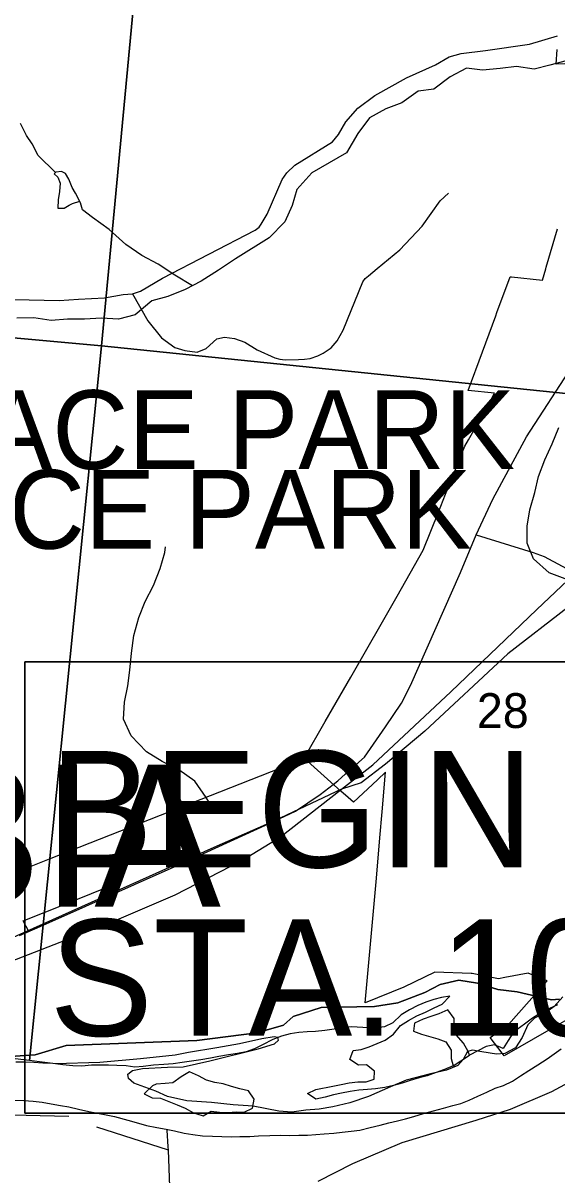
# Model space of a CAD drawing. Extents: x 44.2 to 78.2, y 4.5 to 26.5.
# Drawn here: x 47.352 to 47.993, y 19.924 to 21.309 of the extents above; entities that cross this region are included whole.
import ezdxf

# ---------------------------------------------------------------- set-up
doc = ezdxf.new("R2010")
doc.units = 0
for name, color, linetype in [('GM_X_City_Street', 7, 'Continuous'), ('GM_X_Corporation', 7, 'Continuous'), ('GM_X_Corporation_Text', 7, 'Continuous'), ('GM_X_County_Road', 7, 'Continuous'), ('GM_X_Interstate_Route', 7, 'Continuous'), ('GM_X_Major_River', 7, 'Continuous'), ('GM_X_Minor_Lake', 7, 'Continuous'), ('GM_X_Minor_River', 7, 'Continuous'), ('GM_X_Rail_Line', 7, 'Continuous'), ('GM_X_Section', 7, 'Continuous'), ('GM_X_Section_Text', 7, 'Continuous'), ('GM_X_Township_Road', 7, 'Continuous'), ('GM_X_Township_Text', 7, 'Continuous'), ('GM_X_US_Route', 7, 'Continuous'), ('SH_Data', 7, 'Continuous')]:
    doc.layers.add(name, color=color, linetype=linetype)

msp = doc.modelspace()

# ---------------------------------------------------------------- linework, layer by layer
at = {"layer": 'GM_X_City_Street'}
for points in [[(47.3415, 20.9767), (47.3954, 20.9755), (47.4185, 20.9773), (47.45, 20.9789), (47.4721, 20.9829), (47.4835, 20.9838), (47.4931, 20.9867), (47.5196, 21.0024), (47.6309, 21.06), (47.6356, 21.0639), (47.6381, 21.0673), (47.6453, 21.0795), (47.6633, 21.1209), (47.6688, 21.1291), (47.6785, 21.1384), (47.7239, 21.1663), (47.7309, 21.1753), (47.7399, 21.1903), (47.7543, 21.2067), (47.7748, 21.2222), (47.8128, 21.2434), (47.8473, 21.2589), (47.8638, 21.2685), (47.8783, 21.2727), (47.9076, 21.2762), (47.9605, 21.2838), (47.9941, 21.2937)], [(47.4835, 20.9838), (47.5018, 20.9511), (47.5184, 20.9306), (47.5345, 20.9192), (47.5465, 20.9155), (47.5613, 20.9137), (47.572, 20.918), (47.5848, 20.9295), (47.5939, 20.9316), (47.606, 20.9298), (47.6184, 20.9254), (47.6334, 20.9163), (47.6544, 20.9067), (47.6604, 20.9053), (47.6669, 20.9045), (47.6828, 20.9047), (47.6901, 20.905), (47.6969, 20.9061), (47.7061, 20.9092), (47.7126, 20.9123), (47.7222, 20.9189), (47.7292, 20.9271), (47.7367, 20.9398), (47.7604, 20.9982), (47.7632, 21.002), (47.767, 21.0053), (47.7774, 21.0142), (47.8045, 21.0364), (47.8316, 21.0651), (47.8532, 21.0954), (47.8632, 21.1047)], [(47.8962, 20.694), (47.965, 20.6725), (47.9781, 20.6677), (48.0543, 20.6269)]]:
    msp.add_lwpolyline(points, dxfattribs=at)
at = {"layer": 'GM_X_Corporation'}
for points in [[(48.0237, 21.2611), (47.9926, 21.2598), (47.9936, 21.2774)], [(48.072, 20.1494), (47.9301, 20.0676), (47.9276, 20.0709), (47.913, 20.0895), (47.935, 20.1054), (47.9817, 20.1577), (47.9588, 20.167), (47.9309, 20.1617), (47.9231, 20.1602), (47.9077, 20.1634), (47.8915, 20.1666), (47.8904, 20.1667), (47.8465, 20.1682), (47.8093, 20.1501), (47.7632, 20.1314), (47.7765, 20.2812), (47.7806, 20.3297), (47.7834, 20.3611), (47.7876, 20.4087), (47.778, 20.3996), (47.7491, 20.3727), (47.7425, 20.3783), (47.7339, 20.3857), (47.7297, 20.3893), (47.7256, 20.393), (47.6898, 20.4255), (47.7151, 20.4696), (47.7456, 20.523), (47.8013, 20.6202), (47.8328, 20.6753), (47.851, 20.7211), (47.8596, 20.7427), (47.8634, 20.7523), (47.8791, 20.7916), (47.8827, 20.8007), (47.887, 20.8082), (47.8986, 20.8285), (47.9118, 20.8517), (47.9182, 20.8642), (47.8869, 20.8676), (47.904, 20.914), (47.9199, 20.9573), (47.9213, 20.9612), (47.9371, 21.0042), (47.9389, 21.0039), (47.9759, 21.0001), (47.98, 21.0137), (47.9806, 21.0156), (47.9942, 21.0618)]]:
    msp.add_lwpolyline(points, dxfattribs=at)
at = {"layer": 'GM_X_County_Road'}
msp.add_lwpolyline([(47.7067, 19.9171), (47.7482, 19.9382), (47.8073, 19.9633), (47.8964, 19.9904), (47.9374, 20.0034), (47.9873, 20.0246), (48.0339, 20.05), (48.079, 20.079), (48.1363, 20.1209), (48.1498, 20.1323), (48.1747, 20.1557), (48.191, 20.1678), (48.2113, 20.1772), (48.2688, 20.1978), (48.3326, 20.2297), (48.363, 20.2434), (48.4298, 20.2581), (48.4711, 20.27), (48.497, 20.2765), (48.5938, 20.2916), (48.6511, 20.3043), (48.6973, 20.3153), (48.7769, 20.338), (48.863, 20.3529)], dxfattribs=at)
at = {"layer": 'GM_X_Interstate_Route'}
for points in [[(48.0237, 21.2611), (47.9926, 21.2598), (47.9936, 21.2774)], [(47.3499, 20.2907), (47.3837, 20.3044), (47.6616, 20.4139), (47.6898, 20.4255), (47.7151, 20.4696), (47.7456, 20.523), (47.8013, 20.6202), (47.8328, 20.6753), (47.851, 20.7211), (47.8596, 20.7427), (47.8634, 20.7523), (47.8791, 20.7916), (47.8827, 20.8007), (47.887, 20.8082), (47.8986, 20.8285), (47.9118, 20.8517), (47.9182, 20.8642), (47.8869, 20.8676), (47.904, 20.914), (47.9199, 20.9573), (47.9213, 20.9612), (47.9371, 21.0042), (47.9389, 21.0039), (47.9759, 21.0001), (47.98, 21.0137), (47.9806, 21.0156), (47.9942, 21.0618)]]:
    msp.add_lwpolyline(points, dxfattribs=at)
at = {"layer": 'GM_X_Major_River'}
msp.add_line((47.8688, 20.0554), (47.8885, 20.0686), dxfattribs=at)
for points in [[(47.8688, 20.0554), (47.8584, 20.0512), (47.8481, 20.0476), (47.8374, 20.0437), (47.8278, 20.041), (47.8171, 20.0378), (47.8075, 20.0347), (47.7972, 20.0319), (47.7865, 20.0295), (47.7755, 20.0279), (47.766, 20.027), (47.7553, 20.0262), (47.745, 20.0249), (47.7347, 20.0229), (47.7248, 20.0209), (47.7149, 20.0178), (47.7038, 20.0154), (47.6937, 20.0225), (47.7037, 20.0272), (47.7243, 20.0312), (47.7343, 20.0332), (47.7438, 20.0352), (47.7541, 20.0365), (47.7643, 20.0362), (47.7739, 20.0397), (47.7742, 20.0492), (47.7645, 20.0567), (47.755, 20.0562), (47.7446, 20.0634), (47.7487, 20.0739), (47.7582, 20.0752), (47.7678, 20.0783), (47.7774, 20.0826), (47.787, 20.0865), (47.7971, 20.0935), (47.8053, 20.1039), (47.815, 20.1101), (47.825, 20.1156), (47.8354, 20.1202), (47.8458, 20.1253), (47.8554, 20.1296), (47.8647, 20.1392), (47.8548, 20.1376), (47.8453, 20.1355), (47.8357, 20.132), (47.8261, 20.1281), (47.8161, 20.123), (47.8064, 20.1168), (47.7963, 20.1072), (47.7863, 20.1025), (47.7764, 20.1013), (47.7665, 20.1012), (47.7469, 20.1025), (47.7366, 20.1012), (47.7259, 20.0996), (47.7145, 20.098), (47.7034, 20.0968), (47.6932, 20.0963), (47.6833, 20.0958), (47.673, 20.0942), (47.6623, 20.0914), (47.652, 20.0872), (47.6396, 20.081)], [(47.8885, 20.0686), (47.8868, 20.0728), (47.881, 20.0829), (47.8725, 20.093), (47.8701, 20.1026), (47.87, 20.1124), (47.8624, 20.1229), (47.8516, 20.1183), (47.842, 20.1147), (47.8325, 20.1116), (47.8221, 20.1069), (47.8211, 20.0974), (47.8308, 20.0937), (47.8504, 20.0879), (47.8601, 20.0846), (47.8663, 20.0745), (47.8664, 20.0646), (47.8688, 20.0554)], [(47.9942, 20.1289), (47.9846, 20.1246), (47.9738, 20.1191), (47.9641, 20.1129), (47.9544, 20.1056), (47.9413, 20.0961), (47.9349, 20.086), (47.9286, 20.0763), (47.9185, 20.0807), (47.9082, 20.0787), (47.8982, 20.0737), (47.8885, 20.0686)], [(47.6396, 20.081), (47.63, 20.076), (47.6201, 20.0724), (47.6098, 20.0704), (47.5987, 20.0688), (47.5873, 20.0669), (47.577, 20.0648), (47.5655, 20.0629), (47.5545, 20.0613), (47.5431, 20.0597), (47.5324, 20.0581), (47.521, 20.0572), (47.5088, 20.0564), (47.4963, 20.0549), (47.4864, 20.054), (47.4758, 20.0554), (47.4648, 20.0561), (47.4546, 20.0564), (47.4341, 20.0562), (47.4227, 20.0553), (47.4117, 20.0556), (47.4, 20.0567), (47.3879, 20.0582), (47.3757, 20.0589), (47.3648, 20.0596), (47.3549, 20.0602), (47.3435, 20.0601)], [(47.9093, 20.0239), (47.9193, 20.0286), (47.9292, 20.0321), (47.94, 20.0372), (47.9496, 20.0434), (47.9597, 20.0499), (47.9705, 20.0569), (47.9817, 20.0642), (47.9984, 20.0759)], [(47.567, 19.9959), (47.5685, 19.9955), (47.5782, 20.0009), (47.588, 19.9999), (47.5979, 19.9993), (47.6081, 20.0001), (47.6176, 19.9999), (47.6276, 20.0049), (47.6298, 20.0155), (47.6229, 20.0256), (47.6123, 20.0278), (47.6026, 20.0307), (47.5924, 20.034), (47.5826, 20.0354), (47.5724, 20.0384), (47.5627, 20.0436), (47.5518, 20.0484), (47.5418, 20.0422), (47.5321, 20.0353), (47.5226, 20.0344), (47.512, 20.0335)], [(47.3377, 20.0143), (47.3528, 20.0139), (47.3642, 20.0132), (47.3748, 20.0118), (47.3857, 20.0099), (47.3971, 20.0081), (47.4072, 20.0063), (47.4186, 20.0037), (47.431, 20.0007), (47.4415, 19.9985), (47.4517, 19.9967), (47.4619, 19.9946), (47.4777, 19.9903), (47.4879, 19.9874), (47.5003, 19.984), (47.5128, 19.9814), (47.5241, 19.9796), (47.5339, 19.9774), (47.5456, 19.9748), (47.5561, 19.973), (47.5675, 19.9716), (47.5796, 19.9709), (47.602, 19.9702), (47.6126, 19.9707), (47.6244, 19.9708), (47.635, 19.9713), (47.6483, 19.9717), (47.6612, 19.9721), (47.6726, 19.9718), (47.6832, 19.9722), (47.6938, 19.9723), (47.7037, 19.9732), (47.7136, 19.9737), (47.7254, 19.9745), (47.7353, 19.9758), (47.7463, 19.977), (47.7566, 19.9782), (47.7692, 19.9813), (47.7811, 19.9844), (47.7914, 19.9872), (47.8017, 19.9896), (47.8116, 19.992), (47.8216, 19.9947), (47.833, 19.9982), (47.8449, 20.0013), (47.8571, 20.0048), (47.8682, 20.0079), (47.8781, 20.0103), (47.8881, 20.0142), (47.8985, 20.0193), (47.9093, 20.0239)], [(47.512, 20.0335), (47.5074, 20.0317), (47.4976, 20.0221), (47.5073, 20.0173), (47.5172, 20.0167), (47.5273, 20.0126), (47.5371, 20.0089), (47.5468, 20.0048), (47.5569, 19.9992), (47.567, 19.9959)]]:
    msp.add_lwpolyline(points, dxfattribs=at)
at = {"layer": 'GM_X_Minor_Lake'}
for points in [[(47.4236, 21.0847), (47.421, 21.0931), (47.4152, 21.1046), (47.4111, 21.1115), (47.4071, 21.1215), (47.4031, 21.1284), (47.3982, 21.1308), (47.3914, 21.1298), (47.3894, 21.1279), (47.3939, 21.124), (47.3968, 21.1167), (47.3958, 21.1065), (47.3941, 21.0967), (47.3939, 21.0868), (47.4015, 21.0866), (47.4076, 21.0903), (47.4115, 21.0921)], [(47.4115, 21.0921), (47.4201, 21.0949)]]:
    msp.add_lwpolyline(points, dxfattribs=at)
at = {"layer": 'GM_X_Minor_River'}
for points in [[(48.0044, 21.2637), (47.985, 21.2584), (47.966, 21.2539), (47.945, 21.2569), (47.9252, 21.2546), (47.9038, 21.2527), (47.8848, 21.255), (47.8653, 21.2447), (47.8455, 21.2295), (47.8265, 21.2272), (47.807, 21.2131), (47.788, 21.2059), (47.7682, 21.1953), (47.7541, 21.1762), (47.7407, 21.153), (47.7198, 21.1412), (47.6988, 21.1291), (47.6809, 21.1089), (47.6755, 21.0899), (47.6664, 21.0701), (47.6477, 21.0511), (47.6073, 21.0259), (47.5867, 21.0122), (47.5658, 20.9989), (47.5467, 20.9887), (47.5258, 20.9803), (47.5067, 20.9753), (47.4869, 20.9582), (47.4667, 20.9533), (47.4461, 20.9544), (47.4259, 20.9533), (47.4053, 20.9533), (47.3859, 20.9517), (47.3649, 20.9548), (47.3447, 20.9544)], [(47.391, 21.1294), (47.3701, 21.15), (47.3628, 21.1638), (47.3562, 21.1738), (47.3489, 21.1884)], [(47.5555, 20.9934), (47.5342, 21.0062), (47.5143, 21.0195), (47.4949, 21.0297), (47.4755, 21.0431), (47.4553, 21.0609), (47.4354, 21.0754), (47.4236, 21.0847)], [(48.0033, 20.6409), (47.9842, 20.6481), (47.9652, 20.6649), (47.9576, 20.6839), (47.9576, 20.7044), (47.961, 20.7238), (47.9667, 20.7448), (47.9713, 20.7642), (47.9789, 20.784), (47.9877, 20.8034), (47.9957, 20.8228)], [(47.5837, 20.3593), (47.5719, 20.3783), (47.5585, 20.3977), (47.5391, 20.4114), (47.5193, 20.4213), (47.5002, 20.4331), (47.4819, 20.4525), (47.4728, 20.4723), (47.4739, 20.4929), (47.4777, 20.5123), (47.4804, 20.5313), (47.4823, 20.5518), (47.485, 20.5731), (47.4911, 20.5945), (47.4987, 20.6139), (47.5086, 20.6329), (47.5166, 20.6534), (47.5223, 20.6728), (47.5231, 20.6797)]]:
    msp.add_lwpolyline(points, dxfattribs=at)
at = {"layer": 'GM_X_Rail_Line'}
for points in [[(48.921, 21.4912), (48.8937, 21.4718), (48.8262, 21.4068), (48.5085, 21.0987), (48.4767, 21.0501), (48.435, 20.6205), (48.4251, 20.6), (48.4085, 20.5927), (48.3659, 20.5713), (48.3107, 20.5323), (48.2854, 20.5214), (48.2509, 20.5274), (48.148, 20.594), (48.052, 20.6243), (48.0069, 20.6071), (47.9343, 20.5508), (47.8347, 20.4578), (47.7876, 20.4184), (47.758, 20.3956), (47.7346, 20.388)], [(47.7346, 20.388), (47.7721, 20.4173), (47.8661, 20.505), (47.9693, 20.6043), (48.0878, 20.7165), (48.2425, 20.8674), (48.6253, 21.2298), (48.8508, 21.4438), (48.8861, 21.4769)], [(46.3359, 19.3805), (46.3568, 19.3788), (46.419, 19.3787), (46.4785, 19.3873), (46.5255, 19.408), (46.5884, 19.4423), (46.6721, 19.5029), (46.7232, 19.5499), (46.8082, 19.6509), (46.8945, 19.7688), (46.963, 19.8504), (47.0092, 19.9238), (47.0354, 19.9715), (47.0632, 20.0175), (47.1027, 20.0588), (47.1461, 20.0932), (47.2154, 20.1327), (47.284, 20.1605), (47.4563, 20.2277), (47.5349, 20.2612), (47.6148, 20.3025), (47.6612, 20.3309), (47.7346, 20.388)], [(47.7346, 20.388), (47.6541, 20.3502), (47.5813, 20.3179), (47.2745, 20.1805), (47.2067, 20.1517), (47.1389, 20.111), (47.0792, 20.063), (47.029, 20.0084), (47.0219, 19.9787), (47.0127, 19.9537), (46.9715, 19.8885), (46.9338, 19.8379), (46.8928, 19.7862), (46.8574, 19.7657), (46.8274, 19.7297), (46.7408, 19.6293), (46.6642, 19.5529), (46.5778, 19.4766), (46.4914, 19.422), (46.4387, 19.4034), (46.3898, 19.3982), (46.3438, 19.4014), (46.3359, 19.4031)], [(47.9965, 20.1357), (47.987, 20.1349), (47.9455, 20.1445), (47.9224, 20.1475), (47.898, 20.1548), (47.8757, 20.1585), (47.8532, 20.1535), (47.8346, 20.1438), (47.8023, 20.1312), (47.7741, 20.1268), (47.7103, 20.1257), (47.6765, 20.115), (47.6648, 20.1044), (47.633, 20.0951), (47.5609, 20.086), (47.4039, 20.0799), (47.3664, 20.0689), (47.3249, 20.0661)], [(47.3249, 20.0661), (47.3664, 20.0689), (47.4039, 20.0799), (47.5609, 20.086), (47.633, 20.0951), (47.6648, 20.1044), (47.6765, 20.115), (47.7103, 20.1257), (47.7741, 20.1268), (47.8023, 20.1312), (47.8346, 20.1438), (47.8532, 20.1535), (47.8757, 20.1585), (47.898, 20.1548), (47.9224, 20.1475), (47.9455, 20.1445), (47.987, 20.1349), (47.9965, 20.1357)]]:
    msp.add_lwpolyline(points, dxfattribs=at)
at = {"layer": 'GM_X_Section'}
for points in [[(47.5395, 21.914), (47.4461, 20.9212), (46.4385, 21.0127), (46.5345, 22.0186)], [(48.5512, 21.8058), (48.4564, 20.8172), (47.4461, 20.9212), (47.5395, 21.914)], [(46.4385, 21.0127), (47.4461, 20.9212), (47.3599, 20.0621), (47.3425, 20.064), (47.3285, 20.0657), (47.3062, 20.0685), (47.2862, 20.0708), (47.2559, 20.071), (47.2097, 20.0734), (47.1748, 20.0696), (47.1615, 20.0668), (47.1424, 20.0593), (47.1229, 20.0509), (47.1056, 20.0377), (47.0933, 20.0288), (47.06, 19.9939), (47.0548, 19.9792), (47.0372, 19.9496), (47.0356, 19.9459), (46.3384, 20.0072)]]:
    msp.add_lwpolyline(points, close=True, dxfattribs=at)
msp.add_lwpolyline([(48.0003, 20.1386), (47.9899, 20.1271), (47.9795, 20.1193), (47.9665, 20.1128), (47.9584, 20.105), (47.9516, 20.0896), (47.9434, 20.0773), (47.9308, 20.0703), (47.9206, 20.0698), (47.9032, 20.0724), (47.8919, 20.0745), (47.8858, 20.0727), (47.8807, 20.0634), (47.8745, 20.0559), (47.8607, 20.0505), (47.8413, 20.046), (47.8124, 20.0382), (47.7933, 20.0303), (47.7669, 20.0187), (47.7444, 20.0112), (47.7242, 20.0063), (47.7079, 20.0036), (47.6916, 20.0024), (47.6749, 19.9997), (47.6594, 20.0012), (47.6284, 20.0071), (47.6046, 20.0087), (47.5785, 20.0115), (47.5486, 20.0136), (47.5256, 20.0186), (47.5114, 20.0253), (47.4851, 20.0346), (47.4787, 20.0404), (47.4777, 20.0457), (47.4835, 20.0501), (47.4956, 20.0525), (47.5256, 20.0538), (47.5445, 20.0542), (47.5765, 20.0615), (47.6344, 20.0759), (47.6542, 20.0819), (47.6588, 20.0864), (47.6581, 20.0898), (47.6536, 20.0903), (47.6388, 20.0879), (47.6121, 20.082), (47.5848, 20.0773), (47.5509, 20.0715), (47.5346, 20.0684), (47.4932, 20.064), (47.4443, 20.0596), (47.3908, 20.0581), (47.3716, 20.0603), (47.3599, 20.0621), (47.4461, 20.9212), (48.4564, 20.8172)], dxfattribs=at)
at = {"layer": 'GM_X_Township_Road'}
for p, q in [((47.3588, 20.2171), (47.3522, 20.2301)), ((47.2764, 19.9982), (47.4072, 19.9949)), ((47.5267, 19.9543), (47.4408, 19.9818)), ((47.5265, 19.9583), (47.5251, 19.9782))]:
    msp.add_line(p, q, dxfattribs=at)
for points in [[(47.3518, 20.2299), (47.3522, 20.2301), (47.3773, 20.2401), (47.3986, 20.2482), (47.4532, 20.2702)], [(47.5299, 19.8669), (47.5267, 19.9543), (47.5265, 19.9583)]]:
    msp.add_lwpolyline(points, dxfattribs=at)
at = {"layer": 'GM_X_US_Route'}
msp.add_line((47.7461, 20.4123), (47.7476, 20.4136), dxfattribs=at)
for points in [[(47.7476, 20.4136), (47.7483, 20.4143), (47.7621, 20.4268), (47.7875, 20.4632), (47.8067, 20.4916), (47.8176, 20.5128), (47.8774, 20.6485), (47.8962, 20.694), (47.9164, 20.7369), (47.9567, 20.8118), (48.0123, 20.8975), (48.0245, 20.9123), (48.0699, 20.9675), (48.1514, 21.0391), (48.232, 21.1027)], [(47.7246, 20.3939), (47.73, 20.3983), (47.7395, 20.4065), (47.7461, 20.4123)], [(47.3477, 20.2122), (47.3724, 20.2232), (47.5408, 20.298), (47.6476, 20.3469), (47.6793, 20.3617), (47.7091, 20.3816), (47.7246, 20.3939)]]:
    msp.add_lwpolyline(points, dxfattribs=at)
at = {"layer": 'SH_Data'}
msp.add_line((47.3542, 19.9988), (49.0046, 19.9988), dxfattribs=at)
msp.add_lwpolyline([(49.0046, 19.9988), (49.0046, 20.5412), (47.3542, 20.5412), (47.3542, 19.9988)], dxfattribs=at)
msp.add_lwpolyline([(47.3542, 20.5412), (49.0046, 20.5412), (49.0046, 19.9988), (47.3542, 19.9988)], close=True, dxfattribs=at)

# ---------------------------------------------------------------- texts
at = {"layer": 'GM_X_Corporation_Text'}
for p in [(46.958, 20.773), (46.9058, 20.6773)]:
    msp.add_text('TERRACE PARK', height=0.094697, rotation=0, dxfattribs=at).set_placement(p)
at = {"layer": 'GM_X_Section_Text'}
msp.add_text('28', height=0.04186, rotation=0, dxfattribs=at).set_placement((47.8972, 20.4617))
at = {"layer": 'GM_X_Township_Text'}
msp.add_text('COLUMBIA', height=0.17045, rotation=0, dxfattribs=at).set_placement((46.3992, 20.247))
at = {"layer": 'SH_Data'}
for s, p in [('BEGIN PROJECT', (47.3835, 20.2942)), ('STA. 10+00.00', (47.3835, 20.0917))]:
    msp.add_text(s, height=0.14, dxfattribs=at).set_placement(p)

doc.saveas('drawing.dxf')
